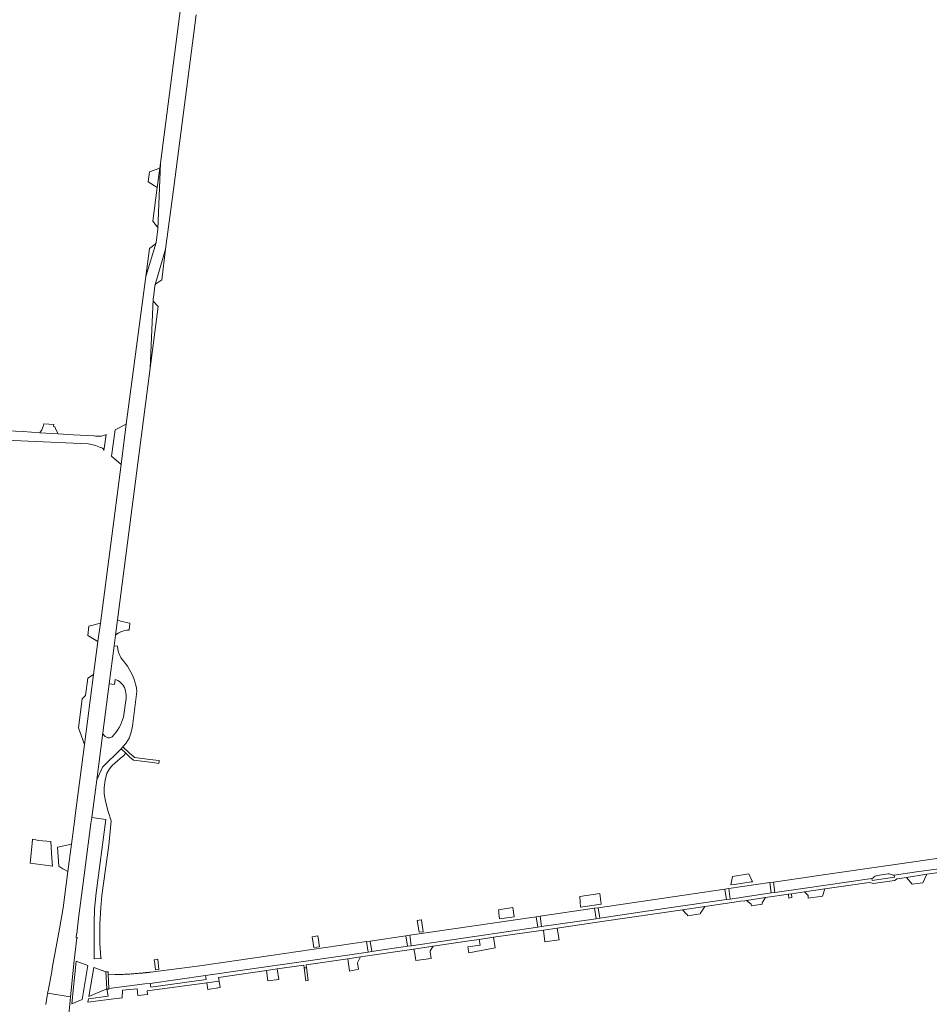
# Model space of a CAD drawing. Header units: metres. Extents: x 166325 to 190320, y 381923 to 404576.
# Tile 812 of 1056: x 175823 to 176157, y 397594 to 397956. Entities that reach past the tile are written whole.
import ezdxf

# ---------------------------------------------------------------- set-up
doc = ezdxf.new("R2010")
doc.units = ezdxf.units.M
for name, color, linetype, lineweight in [('B-WE-VH-VERHARDING_ASFALT-GV', 8, 'Continuous', 18), ('B-WE-VH-VERHARDING_BETON-GV', 8, 'Continuous', 18), ('B-WE-VH-VERHARDING_BETONSTRAATSTEEN-GV', 8, 'Continuous', 18), ('B-WE-VH-VERHARDING_FUNDERING_ZAND-GV', 8, 'Continuous', 18), ('B-WE-VH-VERHARDING_HALFVERHARDING-GV', 8, 'Continuous', 18), ('B-WE-VH-VERHARDING_STRAATBAKSTEEN-GV', 8, 'Continuous', 18)]:
    doc.layers.add(name, color=color, linetype=linetype, lineweight=lineweight)

msp = doc.modelspace()

# ---------------------------------------------------------------- linework, layer by layer
at = {"layer": 'B-WE-VH-VERHARDING_ASFALT-GV', "flags": 128}
for points in [[(175884.308, 397979.181), (175874.461, 397903.323), (175873.52, 397879.095), (175872.88, 397874.221), (175869.073, 397861.683), (175861.851, 397807.471), (175859.981, 397792.693), (175852.372, 397734.417), (175851.467, 397727.584), (175849.902, 397715.581), (175846.549, 397689.859), (175843.138, 397663.694), (175842.919, 397661.557), (175841.776, 397653.193), (175840.455, 397643.132), (175838.682, 397629.797), (175837.376, 397622.078), (175834.817, 397608.292), (175834.514, 397606.503), (175833.18, 397599.345), (175833.024, 397598.508), (175841.402, 397597.206), (175842.778, 397610.459), (175843.725, 397618.874), (175844.058, 397618.856), (175843.725, 397618.877), (175843.504, 397618.913), (175843.673, 397620.287), (175843.783, 397620.278), (175844.335, 397626.098), (175845.895, 397638.007), (175848.93, 397660.775), (175849.209, 397663.026), (175851.065, 397676.897), (175853.297, 397694.096), (175855.628, 397712.048), (175857.465, 397726.09), (175857.956, 397729.928), (175858.655, 397735.564), (175870.692, 397827.955), (175871.763, 397853.321), (175871.979, 397855.001), (175872.403, 397858.295), (175876.328, 397871.755), (175879.371, 397894.494), (175887.55, 397957.729)], [(175874.461, 397903.323), (175874.221, 397901.473), (175873.295, 397894.336), (175871.692, 397881.985), (175873.326, 397879.814)], [(175873.52, 397879.095), (175874.461, 397903.323)], [(175872.487, 397873.546), (175870.39, 397871.966), (175869.073, 397861.683), (175872.88, 397874.221)], [(175876.328, 397871.755), (175872.403, 397858.295)], [(175872.799, 397858.927), (175874.966, 397860.506), (175876.328, 397871.755)], [(175871.763, 397853.321), (175870.692, 397827.955), (175873.553, 397850.608)], [(175873.553, 397850.608), (175871.933, 397852.553)], [(176143.829, 397641.778), (176143.93, 397641.793), (176152.155, 397643.012), (176165.796, 397644.925), (176172.503, 397645.892), (176172.606, 397645.907), (176172.056, 397649.746), (176164.759, 397648.74), (176118.683, 397642.073), (176109.655, 397640.767), (176099.542, 397639.316), (176100.1, 397635.476), (176110.328, 397636.963), (176135.756, 397640.617)], [(176137.621, 397641.68), (176141.716, 397642.287)], [(175840.336, 397586.046), (175841.118, 397594.467), (175841.402, 397597.206), (175833.024, 397598.508), (175832.841, 397597.523), (175832.34, 397594.3)]]:
    msp.add_lwpolyline(points, dxfattribs=at)
at = {"layer": 'B-WE-VH-VERHARDING_ASFALT-GV'}
for points in [[(175873.326, 397879.814, -0.1110609), (175873.52, 397879.095)], [(175872.88, 397874.221, -0.0900383), (175872.487, 397873.546)], [(175872.403, 397858.295, -0.1108586), (175872.799, 397858.927)], [(175871.933, 397852.553, -0.0758401), (175871.763, 397853.321)], [(176135.756, 397640.617, 0.2063846), (176136.313, 397640.942)], [(176136.313, 397640.942, -0.1937604), (176137.621, 397641.68)], [(176141.716, 397642.287, -0.1957941), (176143.193, 397641.918)], [(176143.193, 397641.918, 0.210858), (176143.829, 397641.778)]]:
    msp.add_lwpolyline(points, format="xyb", dxfattribs=at)
at = {"layer": 'B-WE-VH-VERHARDING_ASFALT-GV', "flags": 128}
for points in [[(176082.319, 397632.859), (176081.777, 397636.717), (176059.315, 397633.432), (176035.256, 397629.889), (176035.807, 397626.068), (176059.581, 397629.546)], [(176013.036, 397622.731), (176012.483, 397626.553), (175965.976, 397619.768), (175966.547, 397615.922)], [(175950.698, 397613.614), (175950.167, 397617.456), (175915.027, 397612.356), (175888.908, 397608.596), (175870.912, 397606.226), (175870.676, 397606.197), (175870.44, 397606.168), (175870.203, 397606.14), (175869.967, 397606.113), (175869.73, 397606.087), (175869.493, 397606.062), (175869.256, 397606.037), (175869.019, 397606.013), (175868.782, 397605.989), (175868.545, 397605.967), (175868.308, 397605.945), (175868.071, 397605.924), (175867.834, 397605.904), (175867.596, 397605.884), (175867.359, 397605.865), (175867.122, 397605.847), (175866.884, 397605.83), (175866.647, 397605.813), (175866.155, 397605.763), (175865.664, 397605.716), (175865.172, 397605.672), (175864.68, 397605.631), (175864.188, 397605.594), (175863.695, 397605.56), (175863.202, 397605.529), (175862.709, 397605.501), (175862.216, 397605.476), (175861.722, 397605.455), (175861.229, 397605.436), (175860.735, 397605.421), (175860.241, 397605.41), (175859.748, 397605.401), (175859.254, 397605.396), (175858.76, 397605.393), (175858.266, 397605.394), (175857.773, 397605.398), (175855.28, 397605.462), (175855.532, 397600.167), (175868.666, 397601.901), (175870.721, 397602.051), (175891.039, 397604.965), (175908.054, 397607.411), (175927.865, 397610.28)]]:
    msp.add_lwpolyline(points, close=True, dxfattribs=at)
at = {"layer": 'B-WE-VH-VERHARDING_BETON-GV', "flags": 128}
msp.add_lwpolyline([(175932.206, 397619.609), (175930.179, 397619.175), (175930.747, 397615.276), (175932.82, 397615.562)], close=True, dxfattribs=at)
at = {"layer": 'B-WE-VH-VERHARDING_BETONSTRAATSTEEN-GV', "flags": 128}
for points in [[(175835.957, 397805.804), (175835.718, 397806.495), (175835.203, 397806.606), (175835.278, 397807.311), (175831.581, 397807.572), (175831.324, 397806.554), (175830.855, 397805.421), (175830.135, 397804.308), (175836.891, 397803.873), (175836.388, 397804.736)], [(175863.212, 397734.428), (175862.509, 397734.517), (175862.002, 397734.6), (175860.865, 397734.844), (175859.748, 397735.166), (175858.655, 397735.564), (175857.956, 397729.928), (175858.55, 397730.411), (175859.191, 397730.829), (175859.873, 397731.179), (175860.587, 397731.455), (175861.326, 397731.655), (175862.082, 397731.777), (175862.235, 397731.792), (175862.933, 397731.82)], [(175856.359, 397661.779), (175855.272, 397665.233), (175854.285, 397669.053), (175853.822, 397671.688), (175853.762, 397674.079), (175854.092, 397676.734), (175854.817, 397679.262), (175855.703, 397680.825), (175856.823, 397682.231), (175857.645, 397683.027), (175860.506, 397685.417), (175860.747, 397685.545), (175861.699, 397686.643), (175859.999, 397688.2), (175853.134, 397681.531), (175851.065, 397676.897), (175849.209, 397663.026), (175854.33, 397662.34), (175850.78, 397635.35), (175850.21, 397629.32), (175850.152, 397624.387), (175850.047, 397611.137), (175852.655, 397611.177), (175852.63, 397611.324), (175852.612, 397611.471), (175852.162, 397616.706), (175852.134, 397623.865), (175852.527, 397629.939), (175852.959, 397634.417), (175855.46, 397652.823)], [(175862.991, 397686.815), (175860.674, 397688.937), (175859.999, 397688.2), (175861.699, 397686.643), (175862.36, 397686.037), (175863.256, 397685.217), (175864.527, 397684.052), (175871.67, 397683.194), (175873.845, 397682.848), (175873.945, 397683.683), (175873.974, 397683.924), (175870.387, 397684.355), (175867.843, 397684.661), (175864.965, 397685.007), (175864.452, 397685.477), (175864.133, 397685.768), (175863.932, 397685.953)], [(175833.934, 397645.289), (175834.819, 397645.176), (175834.604, 397648.004), (175834.138, 397654.141), (175829.605, 397654.585), (175828.721, 397654.769), (175827.498, 397655.022), (175827.352, 397653.491), (175826.661, 397646.221)], [(175841.776, 397653.193), (175836.578, 397652.139), (175837.097, 397645.138), (175838.628, 397644.223), (175840.455, 397643.132)], [(176083.128, 397636.923), (176081.777, 397636.717), (176082.319, 397632.859), (176083.686, 397633.076)], [(176098.2, 397639.128), (176083.128, 397636.923), (176083.686, 397633.076), (176098.75, 397635.292)], [(176099.542, 397639.316), (176098.2, 397639.128), (176098.75, 397635.292), (176100.1, 397635.476)], [(176033.9, 397629.695), (176013.845, 397626.758), (176014.397, 397622.944), (176034.459, 397625.86)], [(176035.256, 397629.889), (176033.9, 397629.695), (176034.459, 397625.86), (176035.807, 397626.068)], [(176013.845, 397626.758), (176012.483, 397626.553), (176013.036, 397622.731), (176014.397, 397622.944)], [(175965.976, 397619.768), (175964.621, 397619.561), (175965.18, 397615.731), (175966.547, 397615.922)], [(175951.519, 397617.658), (175950.167, 397617.456), (175950.698, 397613.614), (175952.053, 397613.808)], [(175847.83, 397608.719), (175843.528, 397610.29), (175843.525, 397610.278), (175841.896, 397594.532), (175845.708, 397596.159)], [(175854.439, 397606.293), (175850.021, 397607.893), (175848.196, 397597.265), (175854.742, 397600.11)], [(175855.28, 397605.462), (175855.28, 397605.471), (175855.255, 397606.018), (175855.209, 397606.357), (175854.439, 397606.293), (175854.742, 397600.11), (175854.749, 397599.97), (175855.538, 397600.032), (175855.532, 397600.167)]]:
    msp.add_lwpolyline(points, close=True, dxfattribs=at)
at = {"layer": 'B-WE-VH-VERHARDING_FUNDERING_ZAND-GV', "flags": 128}
for points in [[(176090.559, 397642.326), (176084.594, 397641.321), (176083.896, 397638.251), (176085.318, 397638.458), (176091.433, 397639.352), (176091.863, 397639.415)], [(176035.787, 397635.073), (176028.43, 397633.985), (176028.43, 397633.975), (176028.711, 397630.148), (176036.28, 397631.249)], [(176003.892, 397630), (175998.612, 397629.079), (175998.67, 397628.482), (175998.732, 397627.855), (175998.938, 397625.768), (176004.351, 397626.591)]]:
    msp.add_lwpolyline(points, close=True, dxfattribs=at)
at = {"layer": 'B-WE-VH-VERHARDING_HALFVERHARDING-GV', "flags": 128}
msp.add_lwpolyline([(175784.52, 397803.081), (175847.889, 397800.215), (175849.582, 397799.905), (175850.579, 397799.567), (175852.423, 397798.94), (175852.567, 397798.909), (175852.896, 397798.78), (175853.115, 397798.64), (175853.37, 397798.394), (175853.563, 397798.098), (175853.686, 397797.766), (175853.781, 397798.479), (175854.467, 397803.624), (175853.644, 397803.27), (175852.788, 397803.06), (175851.781, 397803.028), (175851.267, 397803.055), (175850.639, 397803.088), (175850.011, 397803.12), (175842.37, 397803.52), (175836.891, 397803.873), (175830.135, 397804.308), (175824.052, 397804.7), (175803.845, 397805.656)], dxfattribs=at)
at = {"layer": 'B-WE-VH-VERHARDING_STRAATBAKSTEEN-GV', "flags": 128}
for points in [[(175874.221, 397901.473), (175870.38, 397900.051), (175869.904, 397896.443), (175873.295, 397894.336)], [(175861.851, 397807.471), (175857.774, 397805.412), (175856.481, 397795.685), (175859.981, 397792.693)], [(175852.372, 397734.417), (175848.188, 397733.254), (175847.742, 397729.894), (175851.467, 397727.584)], [(175846.905, 397707.861), (175845.639, 397706.536), (175844.338, 397695.964), (175846.549, 397689.859), (175849.902, 397715.581), (175847.814, 397714.231)], [(176155.957, 397642.189), (176148.476, 397641.033), (176150.541, 397638.473), (176154.471, 397639.036)], [(176118.435, 397636.771), (176110.998, 397635.703), (176112.311, 397634.333), (176112.322, 397634.146), (176112.366, 397633.38), (176117.618, 397634.078)], [(176095.577, 397631.874), (176096.604, 397633.603), (176089.661, 397632.563), (176091.33, 397631.148), (176091.413, 397631.078), (176091.454, 397630.59), (176095.456, 397631.151), (176095.407, 397631.588)], [(176106.219, 397634.989), (176105.151, 397634.835), (176105.253, 397633.414), (176106.325, 397633.654)], [(176074.354, 397630.345), (176066.163, 397629.149), (176067.589, 397627.514), (176067.893, 397627.487), (176068.024, 397626.932), (176072.753, 397627.63), (176072.769, 397628.16), (176073.008, 397628.249)], [(175970.258, 397625.364), (175970.245, 397625.446), (175968.712, 397625.175), (175968.718, 397625.136), (175969.402, 397620.874), (175970.937, 397621.077)], [(176020.199, 397622.426), (176015.07, 397621.667), (176015.666, 397617.334), (176020.818, 397618.071)], [(175964.621, 397619.561), (175951.519, 397617.658), (175952.053, 397613.808), (175965.18, 397615.731)], [(175996.785, 397619.028), (175991.516, 397618.212), (175991.807, 397616.167), (175987.33, 397615.493), (175987.645, 397613.296), (175997.381, 397615.136)], [(175973.471, 397613.664), (175973.529, 397614.029), (175974.658, 397615.741), (175967.557, 397614.715), (175967.82, 397613.068), (175968.221, 397610.549), (175973.848, 397611.262)], [(175873.433, 397610.966), (175872.179, 397610.759), (175872.259, 397610.097), (175872.471, 397608.347), (175872.629, 397607.04), (175873.884, 397607.202)], [(175946.829, 397609.664), (175947.893, 397611.834), (175943.257, 397611.163), (175943.839, 397606.591), (175947.172, 397607.273)], [(175917.368, 397607.39), (175913.366, 397606.809), (175913.916, 397602.979), (175917.903, 397603.571)], [(175927.266, 397607.797), (175927.838, 397603.044), (175928.66, 397603.218), (175928.087, 397607.872)], [(175895.998, 397602.955), (175891.45, 397602.336), (175891.824, 397599.906), (175896.357, 397600.563)]]:
    msp.add_lwpolyline(points, close=True, dxfattribs=at)
for points in [[(175853.297, 397694.096), (175851.065, 397676.897), (175853.134, 397681.531), (175859.999, 397688.2), (175860.674, 397688.937), (175861.744, 397690.135), (175862.909, 397692.171), (175863.719, 397694.314), (175864.183, 397696.558), (175865.753, 397709.287), (175865.638, 397710.476), (175865.41, 397711.588), (175865.078, 397712.833), (175864.67, 397714.054), (175864.187, 397715.248), (175863.631, 397716.409), (175863.004, 397717.534), (175862.31, 397718.618), (175861.549, 397719.657), (175860.726, 397720.647), (175860.396, 397721.011), (175859.921, 397721.735), (175859.515, 397722.5), (175859.181, 397723.299), (175858.923, 397724.126), (175858.742, 397724.973), (175858.64, 397725.833), (175858.631, 397725.961), (175857.465, 397726.09), (175855.628, 397712.048), (175857.622, 397711.793), (175857.792, 397713.718), (175858.221, 397713.57)], [(175858.221, 397713.57), (175858.818, 397713.294), (175859.379, 397712.949), (175859.692, 397712.712), (175860.078, 397712.368), (175860.52, 397711.879), (175860.901, 397711.343)], [(175861.715, 397705.945), (175860.883, 397699.908)], [(176165.796, 397644.925), (176152.155, 397643.012), (176143.93, 397641.793), (176144.043, 397641.116), (176135.868, 397639.929), (176135.756, 397640.617), (176110.328, 397636.963), (176100.1, 397635.476), (176098.75, 397635.292), (176083.686, 397633.076), (176082.319, 397632.859), (176059.581, 397629.546), (176035.807, 397626.068), (176034.459, 397625.86), (176014.397, 397622.944), (176013.036, 397622.731), (175966.547, 397615.922), (175965.18, 397615.731), (175952.053, 397613.808), (175950.698, 397613.614), (175927.865, 397610.28), (175908.054, 397607.411), (175891.039, 397604.965), (175891.255, 397603.567), (175870.875, 397600.767), (175870.721, 397602.051), (175868.666, 397601.901), (175855.532, 397600.167), (175855.538, 397600.032), (175854.749, 397599.97), (175855.193, 397597.398), (175848.053, 397596.429), (175847.832, 397595.142), (175855.413, 397596.167), (175860.404, 397596.799), (175860.538, 397599.55), (175865.859, 397600.133), (175866.168, 397597.592), (175869.734, 397598.048), (175869.598, 397599.361), (175891.45, 397602.336), (175895.998, 397602.955), (175895.797, 397604.291), (175913.366, 397606.809), (175917.368, 397607.39), (175927.103, 397608.787), (175927.25, 397607.755), (175928.089, 397607.825), (175927.922, 397608.922), (175943.257, 397611.163), (175947.893, 397611.834), (175967.557, 397614.715), (175974.658, 397615.741), (175986.998, 397617.55), (175991.516, 397618.212), (175996.785, 397619.028), (176015.07, 397621.667), (176020.199, 397622.426), (176037.385, 397624.931), (176066.163, 397629.149), (176074.354, 397630.345), (176074.359, 397630.346), (176085.097, 397631.902), (176087.518, 397632.253), (176089.042, 397632.474), (176089.661, 397632.563), (176096.604, 397633.603), (176105.151, 397634.835), (176106.219, 397634.989), (176110.998, 397635.703), (176118.435, 397636.771), (176133.928, 397639.021), (176134.98, 397639.152), (176136.212, 397638.744), (176144.007, 397639.864), (176145.067, 397640.54), (176148.476, 397641.033), (176155.957, 397642.189), (176165.858, 397643.583)]]:
    msp.add_lwpolyline(points, dxfattribs=at)
at = {"layer": 'B-WE-VH-VERHARDING_STRAATBAKSTEEN-GV'}
for points in [[(175860.901, 397711.343, -0.1630042), (175861.715, 397705.945)], [(175860.883, 397699.908, -0.1257288), (175856.728, 397692.68)], [(175856.728, 397692.68, -0.5345477), (175853.297, 397694.096)]]:
    msp.add_lwpolyline(points, format="xyb", dxfattribs=at)

doc.saveas('drawing.dxf')
